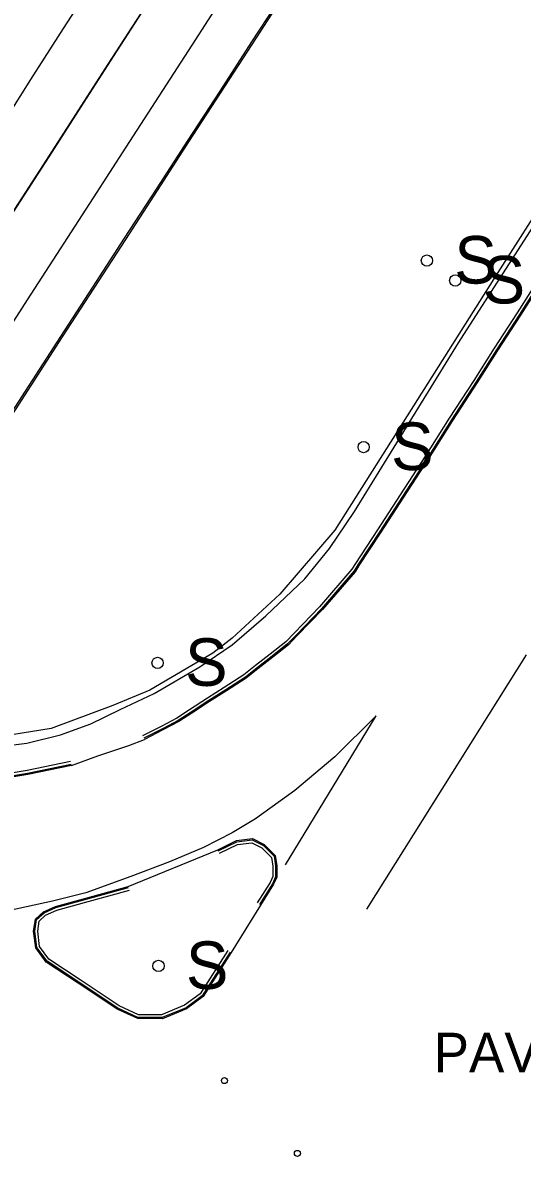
# Model space of a CAD drawing. Extents: x 368532 to 392481, y 10654822 to 10676899.
# Drawn here: x 368780.5 to 368843.5, y 10676340.5 to 10676483.6 of the extents above; entities that cross this region are included whole.
import ezdxf

# ---------------------------------------------------------------- set-up
doc = ezdxf.new("R2010")
doc.units = 0
for name, color, linetype in [('p_Catenary', 7, 'Continuous'), ('p_dtm sidewalk', 7, 'Continuous'), ('p_road - paved curb', 7, 'Continuous'), ('p_road general road feature', 7, 'Continuous'), ('p_road paint stripe', 7, 'Continuous'), ('p_structure fence', 7, 'Continuous'), ('p_structure sign', 7, 'Continuous'), ('p_structure unidentified', 7, 'Continuous')]:
    doc.layers.add(name, color=color, linetype=linetype)

msp = doc.modelspace()

# ---------------------------------------------------------------- linework, layer by layer
at = {"layer": 'p_Catenary'}
for points in [[(368752.75, 10676431.44), (368756.86, 10676437.87), (368760.97, 10676444.29), (368765.08, 10676450.72), (368769.18, 10676457.14), (368773.29, 10676463.56), (368777.4, 10676469.99), (368781.51, 10676476.41), (368785.62, 10676482.83), (368789.73, 10676489.26), (368793.84, 10676495.68), (368797.95, 10676502.11), (368802.06, 10676508.53), (368806.17, 10676514.95), (368810.28, 10676521.38), (368814.39, 10676527.8), (368818.5, 10676534.22), (368822.61, 10676540.65), (368826.72, 10676547.07), (368830.83, 10676553.5), (368834.94, 10676559.92), (368839.05, 10676566.34), (368843.16, 10676572.77), (368847.27, 10676579.19)], [(368757.66, 10676426.13), (368762.7, 10676433.96), (368766.78, 10676440.3), (368770.86, 10676446.64), (368774.94, 10676452.98), (368779.02, 10676459.32), (368783.1, 10676465.66), (368787.19, 10676472), (368791.27, 10676478.34), (368795.35, 10676484.68), (368799.43, 10676491.02), (368803.51, 10676497.36), (368807.59, 10676503.7), (368811.67, 10676510.04), (368815.75, 10676516.38), (368819.83, 10676522.72), (368823.91, 10676529.06), (368828, 10676535.4), (368832.08, 10676541.74), (368836.16, 10676548.08), (368840.24, 10676554.42), (368844.32, 10676560.76)], [(368759.4, 10676428.78), (368763.46, 10676435.1), (368767.53, 10676441.41), (368771.6, 10676447.72), (368775.66, 10676454.04), (368779.73, 10676460.35), (368783.79, 10676466.67), (368787.86, 10676472.98), (368791.92, 10676479.3), (368795.99, 10676485.61), (368800.05, 10676491.93), (368804.12, 10676498.24), (368808.18, 10676504.56), (368812.25, 10676510.87), (368816.32, 10676517.19), (368820.38, 10676523.5), (368824.45, 10676529.81), (368828.51, 10676536.13), (368832.58, 10676542.44), (368836.64, 10676548.76), (368840.71, 10676555.07), (368844.77, 10676561.39)], [(368764.48, 10676422.88), (368768.63, 10676429.31), (368772.78, 10676435.74), (368776.93, 10676442.17), (368781.08, 10676448.6), (368785.23, 10676455.03), (368789.38, 10676461.46), (368793.53, 10676467.89), (368797.68, 10676474.33), (368801.83, 10676480.76), (368805.98, 10676487.19), (368810.13, 10676493.62), (368814.28, 10676500.05), (368818.43, 10676506.48), (368822.58, 10676512.91), (368826.73, 10676519.34), (368830.88, 10676525.77), (368835.03, 10676532.21), (368839.18, 10676538.64), (368843.33, 10676545.07), (368847.48, 10676551.5)], [(368768.47, 10676417.6), (368773.57, 10676425.5), (368777.55, 10676431.64), (368781.53, 10676437.79), (368785.51, 10676443.94), (368789.49, 10676450.09), (368793.47, 10676456.24), (368797.45, 10676462.39), (368801.43, 10676468.54), (368805.41, 10676474.69), (368809.39, 10676480.84), (368813.37, 10676486.99), (368817.35, 10676493.14), (368821.33, 10676499.29), (368825.31, 10676505.44), (368829.29, 10676511.59), (368833.27, 10676517.74), (368837.24, 10676523.89), (368841.22, 10676530.04), (368845.2, 10676536.19)], [(368769.23, 10676419.23), (368773.25, 10676425.42), (368777.26, 10676431.61), (368781.28, 10676437.8), (368785.29, 10676444), (368789.31, 10676450.19), (368793.32, 10676456.38), (368797.34, 10676462.58), (368801.35, 10676468.77), (368805.37, 10676474.96), (368809.38, 10676481.16), (368813.4, 10676487.35), (368817.41, 10676493.54), (368821.43, 10676499.73), (368825.44, 10676505.93), (368829.46, 10676512.12), (368833.48, 10676518.31), (368837.49, 10676524.51), (368841.51, 10676530.7), (368845.52, 10676536.89)], [(368769.59, 10676419.35), (368773.57, 10676425.5), (368777.55, 10676431.64), (368781.53, 10676437.79), (368785.51, 10676443.94), (368789.49, 10676450.09), (368793.47, 10676456.24), (368797.45, 10676462.39), (368801.43, 10676468.54), (368805.41, 10676474.69), (368809.39, 10676480.84), (368813.37, 10676486.99), (368817.35, 10676493.14), (368821.33, 10676499.29), (368825.31, 10676505.44), (368829.29, 10676511.59), (368833.27, 10676517.74), (368837.24, 10676523.89), (368841.22, 10676530.04), (368845.2, 10676536.19)]]:
    msp.add_lwpolyline(points, dxfattribs=at)
at = {"layer": 'p_dtm sidewalk'}
for p, q in [((368835.43, 10676443.19), (368855.14, 10676473.93)), ((368822.31, 10676421.9), (368835.43, 10676443.19)), ((368819.15, 10676417.23), (368822.31, 10676421.9)), ((368816.06, 10676413.39), (368819.15, 10676417.23)), ((368811.13, 10676408.73), (368816.06, 10676413.39)), ((368806.87, 10676405.06), (368811.13, 10676408.73)), ((368802.83, 10676402.27), (368806.87, 10676405.06)), ((368797.04, 10676398.94), (368802.83, 10676402.27)), ((368792.77, 10676396.89), (368797.04, 10676398.94)), ((368789.06, 10676395.11), (368792.77, 10676396.89)), ((368785.23, 10676393.73), (368789.06, 10676395.11)), ((368780.99, 10676392.67), (368785.23, 10676393.73)), ((368778.29, 10676392.33), (368780.99, 10676392.67))]:
    msp.add_line(p, q, dxfattribs=at)
at = {"layer": 'p_road - paved curb'}
for p, q in [((368845.32, 10676450.87), (368842.82, 10676446.96)), ((368845.61, 10676450.68), (368843.11, 10676446.77)), ((368845.74, 10676450.6), (368843.24, 10676446.69)), ((368842.82, 10676446.96), (368839.93, 10676442.5)), ((368843.11, 10676446.77), (368840.22, 10676442.31)), ((368843.24, 10676446.69), (368840.35, 10676442.23)), ((368839.93, 10676442.5), (368837.37, 10676438.43)), ((368840.22, 10676442.31), (368837.66, 10676438.24)), ((368840.35, 10676442.23), (368837.79, 10676438.16)), ((368837.37, 10676438.43), (368834.27, 10676433.66)), ((368837.66, 10676438.24), (368834.56, 10676433.47)), ((368837.79, 10676438.16), (368834.69, 10676433.39)), ((368834.27, 10676433.66), (368831.17, 10676428.78)), ((368834.56, 10676433.47), (368831.46, 10676428.59)), ((368834.69, 10676433.39), (368831.59, 10676428.51)), ((368831.17, 10676428.78), (368828.09, 10676423.99)), ((368831.46, 10676428.59), (368828.38, 10676423.8)), ((368831.59, 10676428.51), (368828.51, 10676423.72)), ((368828.09, 10676423.99), (368825.23, 10676419.57)), ((368828.38, 10676423.8), (368825.52, 10676419.38)), ((368828.51, 10676423.72), (368825.65, 10676419.3)), ((368825.23, 10676419.57), (368822.45, 10676415.34)), ((368825.52, 10676419.38), (368822.74, 10676415.15)), ((368825.65, 10676419.3), (368822.87, 10676415.07)), ((368821.99, 10676414.6), (368817.9, 10676409.85)), ((368822.27, 10676414.39), (368818.16, 10676409.61)), ((368822.45, 10676415.34), (368821.99, 10676414.6)), ((368822.74, 10676415.15), (368822.27, 10676414.39)), ((368822.87, 10676415.07), (368822.39, 10676414.3)), ((368822.39, 10676414.3), (368818.27, 10676409.51)), ((368817.9, 10676409.85), (368814.74, 10676406.6)), ((368818.16, 10676409.61), (368814.99, 10676406.35)), ((368818.27, 10676409.51), (368815.1, 10676406.25)), ((368814.74, 10676406.6), (368813.64, 10676405.44)), ((368814.99, 10676406.35), (368813.88, 10676405.18)), ((368815.1, 10676406.25), (368813.98, 10676405.07)), ((368813.64, 10676405.44), (368811.7, 10676403.91)), ((368813.88, 10676405.18), (368811.92, 10676403.64)), ((368813.98, 10676405.07), (368812.01, 10676403.52)), ((368811.7, 10676403.91), (368809.82, 10676402.44)), ((368811.92, 10676403.64), (368810.04, 10676402.17)), ((368812.01, 10676403.52), (368810.13, 10676402.05)), ((368809.82, 10676402.44), (368808.36, 10676401.27)), ((368810.04, 10676402.17), (368808.56, 10676400.98)), ((368810.13, 10676402.05), (368808.65, 10676400.86)), ((368808.36, 10676401.27), (368805.89, 10676399.69)), ((368808.56, 10676400.98), (368806.08, 10676399.4)), ((368808.65, 10676400.86), (368806.16, 10676399.27)), ((368805.89, 10676399.69), (368803.76, 10676398.32)), ((368806.08, 10676399.4), (368803.95, 10676398.03)), ((368806.16, 10676399.27), (368804.03, 10676397.9)), ((368803.76, 10676398.32), (368801.51, 10676396.87)), ((368803.95, 10676398.03), (368801.7, 10676396.58)), ((368804.03, 10676397.9), (368801.78, 10676396.45)), ((368799.9, 10676395.82), (368798.01, 10676394.82)), ((368801.51, 10676396.87), (368799.9, 10676395.82)), ((368801.7, 10676396.58), (368800.07, 10676395.52)), ((368801.78, 10676396.45), (368800.15, 10676395.39)), ((368798.01, 10676394.82), (368795.6, 10676393.58)), ((368798.17, 10676394.51), (368795.76, 10676393.27)), ((368798.24, 10676394.38), (368795.83, 10676393.13)), ((368800.07, 10676395.52), (368798.17, 10676394.51)), ((368800.15, 10676395.39), (368798.24, 10676394.38)), ((368793.87, 10676392.36), (368795.83, 10676393.13)), ((368789.95, 10676391.07), (368793.87, 10676392.36)), ((368786.51, 10676390.33), (368781.03, 10676389.19)), ((368786.61, 10676389.84), (368789.95, 10676391.07)), ((368781.03, 10676389.19), (368775.86, 10676388.34)), ((368781.09, 10676388.85), (368775.9, 10676387.99)), ((368781.12, 10676388.7), (368775.91, 10676387.84)), ((368786.58, 10676389.98), (368781.09, 10676388.85)), ((368786.61, 10676389.84), (368781.12, 10676388.7)), ((368805.06, 10676379.21), (368807.44, 10676380.37)), ((368805.13, 10676379.07), (368807.48, 10676380.22)), ((368807.44, 10676380.37), (368809.45, 10676380.61)), ((368807.48, 10676380.22), (368809.42, 10676380.46)), ((368807.58, 10676379.88), (368809.36, 10676380.1)), ((368809.36, 10676380.1), (368810.62, 10676379.44)), ((368809.42, 10676380.46), (368810.83, 10676379.73)), ((368809.45, 10676380.61), (368810.92, 10676379.85)), ((368793.79, 10676374.58), (368805.06, 10676379.21)), ((368805.28, 10676378.76), (368807.58, 10676379.88)), ((368810.62, 10676379.44), (368811.85, 10676378.23)), ((368810.83, 10676379.73), (368812.18, 10676378.4)), ((368810.92, 10676379.85), (368812.32, 10676378.47)), ((368811.85, 10676378.23), (368812.02, 10676377.14)), ((368812.02, 10676377.14), (368812, 10676375.85)), ((368812.18, 10676378.4), (368812.37, 10676377.16)), ((368812.32, 10676378.47), (368812.52, 10676377.17)), ((368812.37, 10676377.16), (368812.35, 10676375.77)), ((368812.52, 10676377.17), (368812.5, 10676375.74)), ((368812, 10676375.85), (368811.68, 10676375.08)), ((368812.35, 10676375.77), (368811.99, 10676374.92)), ((368812.5, 10676375.74), (368812.12, 10676374.85)), ((368788.14, 10676373.02), (368793.79, 10676374.58)), ((368788.18, 10676372.88), (368793.83, 10676374.43)), ((368811.68, 10676375.08), (368810.05, 10676372.49)), ((368811.99, 10676374.92), (368810.34, 10676372.31)), ((368812.12, 10676374.85), (368810.47, 10676372.23)), ((368784.61, 10676372.05), (368788.14, 10676373.02)), ((368784.66, 10676371.91), (368788.18, 10676372.88)), ((368788.27, 10676372.54), (368793.92, 10676374.09)), ((368783.08, 10676371.39), (368784.61, 10676372.05)), ((368783.16, 10676371.26), (368784.66, 10676371.91)), ((368783.36, 10676370.97), (368784.78, 10676371.58)), ((368784.78, 10676371.58), (368788.27, 10676372.54)), ((368810.47, 10676372.23), (368806.75, 10676366.22)), ((368781.85, 10676368.93), (368782.09, 10676370.46)), ((368782, 10676368.93), (368782.23, 10676370.39)), ((368782.09, 10676370.46), (368783.08, 10676371.39)), ((368782.23, 10676370.39), (368783.16, 10676371.26)), ((368782.36, 10676368.92), (368782.56, 10676370.21)), ((368782.56, 10676370.21), (368783.36, 10676370.97)), ((368782.13, 10676366.82), (368781.85, 10676368.93)), ((368782.27, 10676366.88), (368782, 10676368.93)), ((368782.61, 10676367.01), (368782.36, 10676368.92)), ((368783.43, 10676365.02), (368782.13, 10676366.82)), ((368783.54, 10676365.13), (368782.27, 10676366.88)), ((368783.78, 10676365.39), (368782.61, 10676367.01)), ((368806.33, 10676366.49), (368802.85, 10676361.02)), ((368806.62, 10676366.3), (368803.11, 10676360.77)), ((368806.75, 10676366.22), (368803.22, 10676360.67)), ((368787.45, 10676362.36), (368783.43, 10676365.02)), ((368787.53, 10676362.48), (368783.54, 10676365.13)), ((368787.73, 10676362.78), (368783.78, 10676365.39)), ((368790.48, 10676360.34), (368787.45, 10676362.36)), ((368790.56, 10676360.46), (368787.53, 10676362.48)), ((368790.76, 10676360.76), (368787.73, 10676362.78)), ((368792.38, 10676359.07), (368790.48, 10676360.34)), ((368792.45, 10676359.2), (368790.56, 10676360.46)), ((368792.62, 10676359.51), (368790.76, 10676360.76)), ((368802.85, 10676361.02), (368800.89, 10676359.58)), ((368803.11, 10676360.77), (368801.07, 10676359.27)), ((368803.22, 10676360.67), (368801.14, 10676359.14)), ((368794.97, 10676357.89), (368792.38, 10676359.07)), ((368795, 10676358.04), (368792.45, 10676359.2)), ((368795.08, 10676358.39), (368792.62, 10676359.51)), ((368800.89, 10676359.58), (368797.99, 10676358.37)), ((368801.07, 10676359.27), (368798.06, 10676358.02)), ((368801.14, 10676359.14), (368798.09, 10676357.87)), ((368798.09, 10676357.87), (368794.97, 10676357.89)), ((368798.06, 10676358.02), (368795, 10676358.04)), ((368797.99, 10676358.37), (368795.08, 10676358.39))]:
    msp.add_line(p, q, dxfattribs=at)
at = {"layer": 'p_road paint stripe'}
for p, q in [((368823.85, 10676371.69), (368843.99, 10676403.81)), ((368813.63, 10676377.3), (368825.06, 10676396.11)), ((368825.06, 10676396.11), (368819.83, 10676390.93)), ((368819.83, 10676390.93), (368814.78, 10676386.68)), ((368814.78, 10676386.68), (368809.81, 10676383.12)), ((368809.81, 10676383.12), (368806.9, 10676381.35)), ((368806.9, 10676381.35), (368803.28, 10676379.48)), ((368803.28, 10676379.48), (368798.97, 10676377.69)), ((368798.97, 10676377.69), (368794.11, 10676375.81)), ((368794.11, 10676375.81), (368788.43, 10676373.78)), ((368788.43, 10676373.78), (368784.23, 10676372.7)), ((368784.23, 10676372.7), (368778.62, 10676371.5))]:
    msp.add_line(p, q, dxfattribs=at)
at = {"layer": 'p_structure fence'}
for p, q in [((368876.15, 10676508.32), (368840.68, 10676452.51)), ((368840.68, 10676452.51), (368819.83, 10676419.54)), ((368819.83, 10676419.54), (368812.91, 10676411.46)), ((368812.91, 10676411.46), (368806.87, 10676405.91)), ((368806.87, 10676405.91), (368804.43, 10676404.03)), ((368804.43, 10676404.03), (368796.49, 10676399.33)), ((368796.49, 10676399.33), (368791.82, 10676397.42)), ((368791.82, 10676397.42), (368784.08, 10676394.5)), ((368784.08, 10676394.5), (368779.11, 10676393.69))]:
    msp.add_line(p, q, dxfattribs=at)
at = {"layer": 'p_structure sign'}
for centre in [(368831.45, 10676453.56), (368835.02, 10676451.05), (368823.47, 10676430.03), (368797.49, 10676402.79), (368797.6, 10676364.54)]:
    msp.add_circle(centre, 0.713, dxfattribs=at)
at = {"layer": 'p_structure unidentified'}
for centre in [(368805.91, 10676350.07), (368815.11, 10676340.89)]:
    msp.add_circle(centre, 0.375, dxfattribs=at)

# ---------------------------------------------------------------- texts
at = {"layer": 'p_road general road feature'}
msp.add_text(' PAVED PARKING', height=5, dxfattribs=at).set_placement((368830.44, 10676351.11))
at = {"layer": 'p_structure sign'}
for p in [(368834.91, 10676450.66), (368838.48, 10676448.15), (368826.93, 10676427.13), (368800.95, 10676399.89), (368801.06, 10676361.64)]:
    msp.add_text('S', height=6, dxfattribs=at).set_placement(p)

doc.saveas('drawing.dxf')
